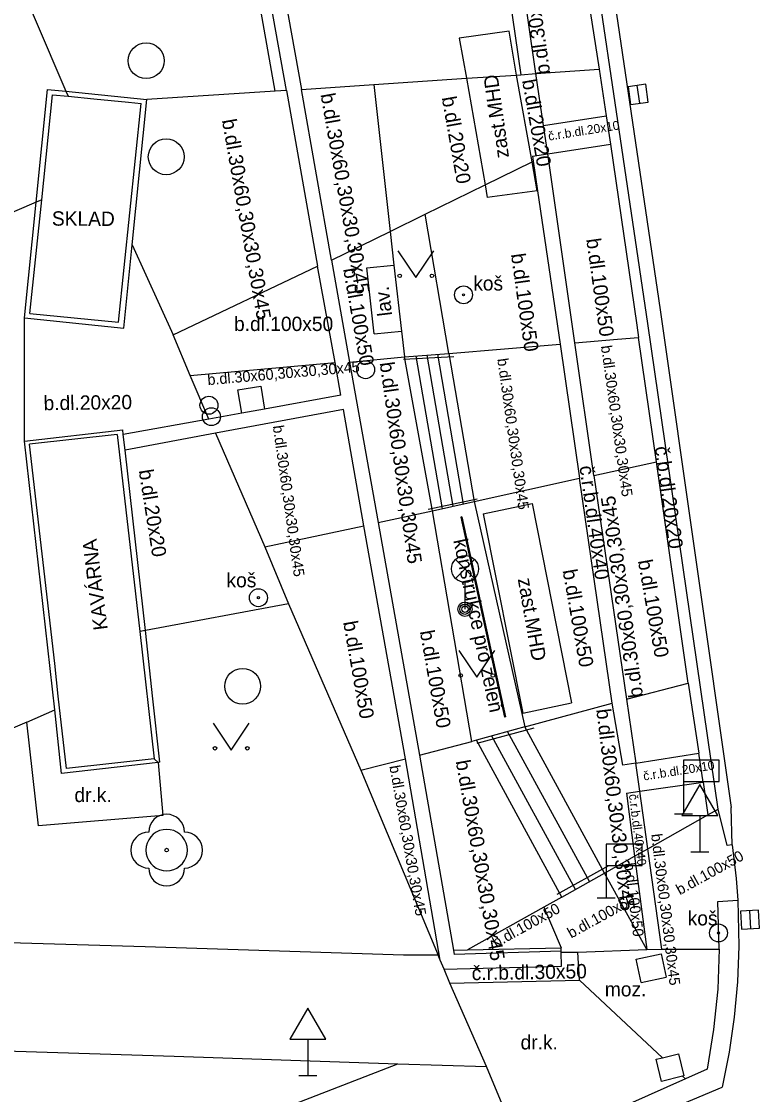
# Model space of a CAD drawing. Extents: x -600309 to -598967, y -1161267 to -1160292.
# Drawn here: x -599328.31 to -599307.73, y -1161205.45 to -1161175.51 of the extents above; entities that cross this region are included whole.
import ezdxf

# ---------------------------------------------------------------- set-up
doc = ezdxf.new("R2010")
doc.units = 0
for name, color, linetype in [('Level 1', 7, 'Continuous'), ('Level 10', 7, 'Continuous'), ('Level 11', 7, 'Continuous'), ('Level 22', 7, 'Continuous'), ('Level 24', 7, 'Continuous'), ('Level 25', 7, 'Continuous'), ('Level 26', 7, 'Continuous'), ('Level 27', 7, 'Continuous'), ('Level 28', 7, 'Continuous'), ('Level 33', 7, 'Continuous'), ('Level 34', 7, 'Continuous'), ('Level 36', 7, 'Continuous'), ('Level 40', 7, 'Continuous'), ('Level 41', 7, 'Continuous'), ('Level 42', 7, 'Continuous'), ('Level 5', 7, 'Continuous'), ('Level 53', 7, 'Continuous'), ('Level 6', 7, 'Continuous'), ('Level 9', 7, 'Continuous')]:
    doc.layers.add(name, color=color, linetype=linetype)

msp = doc.modelspace()

# ---------------------------------------------------------------- linework, layer by layer
at = {"layer": 'Level 1'}
for points in [[(-599322.27, -1161185.79), (-599321.63, -1161185.69)], [(-599322.16, -1161186.44), (-599322.27, -1161185.79)], [(-599321.63, -1161185.69), (-599321.53, -1161186.33)]]:
    msp.add_lwpolyline(points, dxfattribs=at)
at = {"layer": 'Level 10'}
for points in [[(-599312.69, -1161168.69), (-599310.5, -1161183.56)], [(-599310.5, -1161183.56), (-599308.52, -1161197.44)], [(-599308.49, -1161198.48), (-599308.52, -1161197.44)], [(-599308.49, -1161198.48), (-599308.38, -1161199.42), (-599308.33, -1161200.03), (-599308.3, -1161201.31)], [(-599308.3, -1161201.31), (-599308.34, -1161202.3), (-599308.43, -1161203.29), (-599308.57, -1161204.27), (-599308.77, -1161205.24)], [(-599314.14, -1161207.5), (-599308.77, -1161205.24)]]:
    msp.add_lwpolyline(points, dxfattribs=at)
at = {"layer": 'Level 11'}
for points in [[(-599316.3, -1161163.83), (-599315.66, -1161168.23), (-599314.38, -1161177)], [(-599320.92, -1161177.44), (-599323.21, -1161164.66)], [(-599322.81, -1161164.59), (-599321.8, -1161170.18), (-599320.5, -1161177.41)], [(-599321.23, -1161177.46), (-599323.44, -1161165.03)], [(-599313.64, -1161167.6), (-599312.2, -1161176.85)], [(-599313.96, -1161176.97), (-599315.24, -1161168.1)], [(-599310.84, -1161183.94), (-599313.08, -1161168.79)], [(-599329.59, -1161171.58), (-599327.07, -1161177.46)], [(-599314.71, -1161175.79), (-599316.1, -1161175.98)], [(-599314.5, -1161177.01), (-599314.71, -1161175.79)], [(-599316.1, -1161175.98), (-599315.9, -1161177.1)], [(-599320.5, -1161177.41), (-599318.48, -1161177.27), (-599315.9, -1161177.1)], [(-599315.9, -1161177.1), (-599314.5, -1161177.01)], [(-599315.9, -1161177.1), (-599315.38, -1161180.07)], [(-599314.5, -1161177.01), (-599314.38, -1161177)], [(-599314.07, -1161179.43), (-599314.5, -1161177.01)], [(-599314.38, -1161177), (-599313.96, -1161176.97), (-599312.2, -1161176.85)], [(-599313.75, -1161178.42), (-599313.96, -1161176.97)], [(-599312.2, -1161176.85), (-599312, -1161178.15)], [(-599319.66, -1161182.17), (-599320.5, -1161177.41)], [(-599318.48, -1161177.27), (-599318.03, -1161181.37)], [(-599327.07, -1161177.46), (-599327.01, -1161177.6)], [(-599321.23, -1161177.46), (-599324.81, -1161177.69)], [(-599320.92, -1161177.44), (-599321.23, -1161177.46)], [(-599320.92, -1161177.44), (-599320.05, -1161182.34)], [(-599313.75, -1161178.42), (-599312, -1161178.15)], [(-599312, -1161178.15), (-599311.88, -1161178.94)], [(-599313.63, -1161179.21), (-599313.75, -1161178.42)], [(-599314.06, -1161179.27), (-599313.63, -1161179.21)], [(-599313.63, -1161179.21), (-599311.88, -1161178.94)], [(-599312.35, -1161188.18), (-599312.88, -1161184.48), (-599313.63, -1161179.21)], [(-599311.88, -1161178.94), (-599311.15, -1161183.99)], [(-599315.38, -1161180.07), (-599314.07, -1161179.43)], [(-599314.07, -1161179.43), (-599314.04, -1161179.41)], [(-599313.93, -1161180.24), (-599314.07, -1161179.43)], [(-599314.06, -1161179.27), (-599314.04, -1161179.41), (-599313.92, -1161180.24), (-599313.29, -1161184.52), (-599312.75, -1161188.25)], [(-599317.05, -1161180.89), (-599315.38, -1161180.07)], [(-599315.38, -1161180.07), (-599315.32, -1161180.43)], [(-599313.92, -1161180.24), (-599313.93, -1161180.24), (-599315.32, -1161180.43)], [(-599327.9, -1161180.56), (-599339.73, -1161185.65)], [(-599327.74, -1161180.49), (-599327.9, -1161180.56)], [(-599318.03, -1161181.37), (-599317.05, -1161180.89)], [(-599316.39, -1161184.78), (-599317.05, -1161180.89)], [(-599319.66, -1161182.17), (-599318.03, -1161181.37)], [(-599318.03, -1161181.37), (-599317.92, -1161182.31), (-599317.71, -1161184.15), (-599317.63, -1161184.87)], [(-599325.22, -1161181.75), (-599324.08, -1161184.26)], [(-599319.66, -1161182.17), (-599319.16, -1161185.02)], [(-599324.08, -1161184.26), (-599320.05, -1161182.34)], [(-599319.56, -1161185.03), (-599320.05, -1161182.34)], [(-599328.22, -1161187.22), (-599328.22, -1161183.78)], [(-599311.15, -1161183.99), (-599311.1, -1161184.33)], [(-599308.88, -1161197.49), (-599310.84, -1161183.94)], [(-599323.6, -1161185.39), (-599324.08, -1161184.26)], [(-599316.39, -1161184.78), (-599313.29, -1161184.52)], [(-599312.88, -1161184.48), (-599311.69, -1161184.38)], [(-599311.69, -1161184.38), (-599311.1, -1161184.33)], [(-599309.72, -1161193.97), (-599310.6, -1161187.8), (-599311.1, -1161184.33)], [(-599319.16, -1161185.02), (-599317.63, -1161184.87)], [(-599317.63, -1161184.87), (-599316.39, -1161184.78)], [(-599316.85, -1161189.17), (-599317.63, -1161184.87)], [(-599317.31, -1161184.85), (-599316.58, -1161189.11)], [(-599317, -1161184.82), (-599316.28, -1161189.04)], [(-599316.71, -1161184.8), (-599315.99, -1161188.98)], [(-599316.39, -1161184.78), (-599315.68, -1161188.91)], [(-599323.6, -1161185.39), (-599319.56, -1161185.03)], [(-599319.4, -1161185.94), (-599319.56, -1161185.03)], [(-599319.16, -1161185.02), (-599318.36, -1161189.49)], [(-599323.08, -1161186.61), (-599323.6, -1161185.39)], [(-599319.4, -1161185.94), (-599321.53, -1161186.33), (-599322.16, -1161186.44), (-599323.08, -1161186.61), (-599325.47, -1161187.04)], [(-599319.33, -1161186.34), (-599322.9, -1161187), (-599325.42, -1161187.47)], [(-599318.76, -1161189.58), (-599319.33, -1161186.34)], [(-599322.9, -1161187), (-599321.52, -1161190.17)], [(-599312.35, -1161188.18), (-599310.6, -1161187.8)], [(-599312.35, -1161188.18), (-599311.44, -1161194.42), (-599311.18, -1161196.2)], [(-599315.68, -1161188.91), (-599312.75, -1161188.25)], [(-599311.84, -1161194.53), (-599312.75, -1161188.25)], [(-599316.85, -1161189.17), (-599315.68, -1161188.91)], [(-599315.68, -1161188.91), (-599314.27, -1161195.19)], [(-599315.43, -1161189.25), (-599314.07, -1161188.96)], [(-599314.07, -1161188.96), (-599312.97, -1161194.52)], [(-599318.36, -1161189.49), (-599316.85, -1161189.17)], [(-599315.75, -1161195.6), (-599316.85, -1161189.17)], [(-599315.43, -1161189.25), (-599314.33, -1161194.81)], [(-599321.52, -1161190.17), (-599318.76, -1161189.58)], [(-599317.6, -1161196.08), (-599318.76, -1161189.58)], [(-599318.36, -1161189.49), (-599317.21, -1161195.98)], [(-599321.52, -1161190.17), (-599320.86, -1161191.76)], [(-599320.86, -1161191.76), (-599324.85, -1161192.5)], [(-599320.86, -1161191.76), (-599318.84, -1161196.4)], [(-599324.85, -1161192.5), (-599325.01, -1161192.53)], [(-599311.44, -1161194.42), (-599309.72, -1161193.97)], [(-599309.72, -1161193.97), (-599309.42, -1161195.93)], [(-599328.16, -1161195.06), (-599327.38, -1161194.72)], [(-599314.33, -1161194.81), (-599312.97, -1161194.52)], [(-599314.27, -1161195.19), (-599311.84, -1161194.53)], [(-599311.54, -1161196.26), (-599311.84, -1161194.53)], [(-599328.16, -1161195.06), (-599334.56, -1161197.79)], [(-599327.83, -1161197.95), (-599328.16, -1161195.06)], [(-599314.27, -1161195.19), (-599315.62, -1161195.56)], [(-599312.47, -1161199.51), (-599314.75, -1161195.32)], [(-599312.05, -1161199.27), (-599314.27, -1161195.19)], [(-599317.21, -1161195.98), (-599315.75, -1161195.6)], [(-599315.62, -1161195.56), (-599315.75, -1161195.6)], [(-599313.24, -1161199.94), (-599315.62, -1161195.56)], [(-599312.86, -1161199.73), (-599315.19, -1161195.45)], [(-599317.21, -1161195.98), (-599316.26, -1161201.42)], [(-599311.18, -1161196.2), (-599309.42, -1161195.93)], [(-599309.3, -1161196.73), (-599309.42, -1161195.93)], [(-599324.5, -1161196.19), (-599324.61, -1161196.08)], [(-599324.5, -1161196.19), (-599324.37, -1161197.66)], [(-599318.84, -1161196.4), (-599317.6, -1161196.08)], [(-599316.63, -1161201.7), (-599317.6, -1161196.08)], [(-599311.18, -1161196.2), (-599311.54, -1161196.26)], [(-599311.06, -1161196.99), (-599311.18, -1161196.2)], [(-599318.84, -1161196.4), (-599316.69, -1161201.56)], [(-599311.06, -1161196.99), (-599309.3, -1161196.73)], [(-599309.3, -1161196.73), (-599309.17, -1161197.65)], [(-599311.44, -1161197.04), (-599311.06, -1161196.99)], [(-599311.44, -1161197.04), (-599311.21, -1161198.8)], [(-599310.84, -1161198.59), (-599311.06, -1161196.99)], [(-599324.37, -1161197.66), (-599327.83, -1161197.95)], [(-599310.84, -1161198.59), (-599309.17, -1161197.65)], [(-599309.17, -1161197.65), (-599308.88, -1161197.49)], [(-599308.63, -1161198.5), (-599308.88, -1161197.49)], [(-599323.6822, -1161198.63), (-599323.691, -1161198.5297), (-599323.717, -1161198.4324), (-599323.7596, -1161198.3411), (-599323.8174, -1161198.2586), (-599323.8886, -1161198.1874), (-599323.9711, -1161198.1296), (-599324.0624, -1161198.087), (-599324.1597, -1161198.061), (-599324.26, -1161198.0522), (-599324.3603, -1161198.061), (-599324.4576, -1161198.087), (-599324.5489, -1161198.1296), (-599324.6314, -1161198.1874), (-599324.7026, -1161198.2586), (-599324.7604, -1161198.3411), (-599324.803, -1161198.4324), (-599324.829, -1161198.5297), (-599324.8378, -1161198.63), (-599324.829, -1161198.7303), (-599324.803, -1161198.8276), (-599324.7604, -1161198.9189), (-599324.7026, -1161199.0014), (-599324.6314, -1161199.0726), (-599324.5489, -1161199.1304), (-599324.4576, -1161199.173), (-599324.3603, -1161199.199), (-599324.26, -1161199.2078), (-599324.1597, -1161199.199), (-599324.0624, -1161199.173), (-599323.9711, -1161199.1304), (-599323.8886, -1161199.0726), (-599323.8174, -1161199.0014), (-599323.7596, -1161198.9189), (-599323.717, -1161198.8276), (-599323.691, -1161198.7303), (-599323.6822, -1161198.63)], [(-599311.21, -1161198.8), (-599310.84, -1161198.59)], [(-599310.45, -1161201.39), (-599310.84, -1161198.59)], [(-599308.49, -1161198.48), (-599308.63, -1161198.5)], [(-599312.05, -1161199.27), (-599311.21, -1161198.8)], [(-599311.21, -1161198.8), (-599310.87, -1161201.4)], [(-599313.24, -1161199.94), (-599312.05, -1161199.27)], [(-599310.87, -1161201.4), (-599312.05, -1161199.27)], [(-599313.24, -1161199.94), (-599313.74, -1161200.22), (-599315.87, -1161201.41)], [(-599308.89, -1161200.06), (-599308.33, -1161200.03)], [(-599308.85, -1161201.39), (-599308.89, -1161200.06)], [(-599313.74, -1161200.22), (-599313.26, -1161201.36)], [(-599324.86, -1161201.33), (-599336.88, -1161200.97)], [(-599317.65, -1161201.56), (-599324.86, -1161201.33)], [(-599316.69, -1161201.56), (-599317.65, -1161201.56)], [(-599316.36, -1161202.34), (-599316.52, -1161201.95), (-599316.63, -1161201.7), (-599316.69, -1161201.56)], [(-599313.25, -1161201.87), (-599313.26, -1161201.48), (-599313.26, -1161201.45)], [(-599313.26, -1161201.48), (-599312.79, -1161201.48)], [(-599312.79, -1161201.48), (-599310.87, -1161201.4)], [(-599312.75, -1161202.26), (-599312.79, -1161201.48)], [(-599310.87, -1161201.4), (-599310.45, -1161201.39)], [(-599310.45, -1161201.39), (-599308.85, -1161201.39)], [(-599308.85, -1161201.39), (-599308.89, -1161202.51), (-599309.01, -1161203.63), (-599309.19, -1161204.74)], [(-599316.52, -1161201.95), (-599313.25, -1161201.87)], [(-599316.36, -1161202.34), (-599312.75, -1161202.26)], [(-599310.43, -1161204.42), (-599312.75, -1161202.26)], [(-599315.34, -1161204.67), (-599316.36, -1161202.34)], [(-599336.45, -1161203.99), (-599324.05, -1161204.38)], [(-599324.05, -1161204.38), (-599317.81, -1161204.59), (-599315.34, -1161204.67)], [(-599323.9, -1161206.95), (-599317.81, -1161204.59)], [(-599314.37, -1161206.99), (-599315.34, -1161204.67)], [(-599309.19, -1161204.74), (-599309.79, -1161205.01), (-599311.35, -1161205.71)], [(-599309.79, -1161205.01), (-599309.87, -1161204.94)]]:
    msp.add_lwpolyline(points, dxfattribs=at)
at = {"layer": 'Level 22'}
msp.add_circle((-599324.26, -1161198.63), 0.05, dxfattribs=at)
for centre, start, end in [((-599324.26, -1161198.13), 0, 180), ((-599324.76, -1161198.63), 90, 270), ((-599323.76, -1161198.63), 270, 90), ((-599324.26, -1161199.13), 180, 0)]:
    msp.add_arc(centre, 0.5, start, end, dxfattribs=at)
at = {"layer": 'Level 24'}
for points in [[(-599327.9, -1161180.56), (-599327.58, -1161177.41)], [(-599327.58, -1161177.41), (-599327.07, -1161177.46)], [(-599327.07, -1161177.46), (-599324.81, -1161177.69)], [(-599325.45, -1161184.07), (-599325.22, -1161181.75), (-599324.81, -1161177.69)], [(-599328.22, -1161183.78), (-599327.9, -1161180.56)], [(-599328.22, -1161183.78), (-599325.45, -1161184.07)], [(-599328.22, -1161187.22), (-599325.48, -1161186.91)], [(-599324.85, -1161192.5), (-599325.42, -1161187.47), (-599325.47, -1161187.04), (-599325.48, -1161186.91)], [(-599327.38, -1161194.72), (-599328.22, -1161187.22)], [(-599324.64, -1161194.41), (-599324.85, -1161192.5)], [(-599324.45, -1161196.18), (-599324.64, -1161194.41)], [(-599327.19, -1161196.49), (-599327.38, -1161194.72)], [(-599324.45, -1161196.18), (-599324.5, -1161196.19), (-599327.19, -1161196.49)], [(-599316.26, -1161201.42), (-599315.87, -1161201.41), (-599313.26, -1161201.36)], [(-599313.26, -1161201.45), (-599313.26, -1161201.36)], [(-599316.26, -1161201.42), (-599316.24, -1161201.54)], [(-599313.26, -1161201.45), (-599316.24, -1161201.54)]]:
    msp.add_lwpolyline(points, dxfattribs=at)
at = {"layer": 'Level 25'}
for points in [[(-599316.03, -1161189.33), (-599316.06, -1161189.34), (-599314.84, -1161194.92)], [(-599316.03, -1161189.33), (-599314.81, -1161194.91)], [(-599314.81, -1161194.91), (-599314.84, -1161194.92)]]:
    msp.add_lwpolyline(points, dxfattribs=at)
for centre, radius in [((-599315.98, -1161183.14), 0.25), ((-599315.98, -1161183.14), 0.0303), ((-599321.7, -1161191.59), 0.25), ((-599321.7, -1161191.59), 0.0303), ((-599308.87, -1161200.94), 0.25), ((-599308.87, -1161200.94), 0.0303)]:
    msp.add_circle(centre, radius, dxfattribs=at)
at = {"layer": 'Level 26'}
for points in [[(-599311.17, -1161201.67), (-599310.47, -1161201.52)], [(-599311.03, -1161202.32), (-599311.17, -1161201.67)], [(-599310.47, -1161201.52), (-599310.33, -1161202.17)], [(-599311.03, -1161202.32), (-599310.33, -1161202.17)], [(-599310.61, -1161204.46), (-599310.43, -1161204.42), (-599309.99, -1161204.31)], [(-599309.99, -1161204.31), (-599309.84, -1161204.93)], [(-599310.46, -1161205.08), (-599310.61, -1161204.46)], [(-599309.84, -1161204.93), (-599309.87, -1161204.94), (-599310.46, -1161205.08)]]:
    msp.add_lwpolyline(points, dxfattribs=at)
at = {"layer": 'Level 27'}
for p, q in [((-599311.1438, -1161177.3023), (-599311.0762, -1161177.7977)), ((-599308.0042, -1161200.3204), (-599307.9758, -1161200.8196))]:
    msp.add_line(p, q, dxfattribs=at)
for points in [[(-599311.3915, -1161177.3361), (-599311.3239, -1161177.8315), (-599310.8285, -1161177.7639), (-599310.8961, -1161177.2685)], [(-599308.2538, -1161200.3346), (-599308.2254, -1161200.8338), (-599307.7262, -1161200.8054), (-599307.7546, -1161200.3062)]]:
    msp.add_lwpolyline(points, close=True, dxfattribs=at)
for centre in [(-599324.83, -1161176.61), (-599324.27, -1161179.29), (-599322.14, -1161194.06)]:
    msp.add_circle(centre, 0.5, dxfattribs=at)
at = {"layer": 'Level 28'}
for centre in [(-599318.71, -1161185.23), (-599323.08, -1161186.22), (-599323.01, -1161186.54)]:
    msp.add_circle(centre, 0.25, dxfattribs=at)
at = {"layer": 'Level 33'}
for p, q in [((-599316.205, -1161191.05), (-599315.675, -1161190.52)), ((-599316.205, -1161190.52), (-599315.675, -1161191.05)), ((-599315.94, -1161191.16), (-599315.94, -1161191.91))]:
    msp.add_line(p, q, dxfattribs=at)
for centre, radius in [((-599315.94, -1161190.785), 0.375), ((-599315.94, -1161191.91), 0.2), ((-599315.94, -1161191.91), 0.1445), ((-599315.94, -1161191.91), 0.0876)]:
    msp.add_circle(centre, radius, dxfattribs=at)
at = {"layer": 'Level 34'}
for p, q in [((-599309.85, -1161196.72), (-599309.85, -1161197.62)), ((-599310.1, -1161197.62), (-599309.6, -1161197.62)), ((-599309.39, -1161197.662), (-599309.39, -1161198.68)), ((-599309.64, -1161198.68), (-599309.14, -1161198.68)), ((-599312, -1161199.06), (-599312, -1161199.96)), ((-599312.25, -1161199.96), (-599311.75, -1161199.96)), ((-599320.32, -1161203.902), (-599320.32, -1161204.92)), ((-599320.57, -1161204.92), (-599320.07, -1161204.92))]:
    msp.add_line(p, q, dxfattribs=at)
for points in [[(-599309.85, -1161196.72), (-599308.85, -1161196.72), (-599308.85, -1161196.12), (-599309.85, -1161196.12)], [(-599309.89, -1161197.662), (-599308.89, -1161197.662), (-599309.39, -1161196.796)], [(-599312, -1161199.06), (-599311, -1161199.06), (-599311, -1161198.46), (-599312, -1161198.46)], [(-599320.82, -1161203.902), (-599319.82, -1161203.902), (-599320.32, -1161203.036)]]:
    msp.add_lwpolyline(points, close=True, dxfattribs=at)
at = {"layer": 'Level 36'}
for points in [[(-599317.81, -1161181.91), (-599317.31, -1161182.66), (-599316.81, -1161181.91)], [(-599316.11, -1161193.06), (-599315.61, -1161193.81), (-599315.11, -1161193.06)], [(-599322.96, -1161195.09), (-599322.46, -1161195.84), (-599321.96, -1161195.09)]]:
    msp.add_lwpolyline(points, dxfattribs=at)
for centre in [(-599317.7602, -1161182.6098), (-599316.8608, -1161182.6098), (-599316.0602, -1161193.7598), (-599315.1608, -1161193.7598), (-599322.9102, -1161195.7898), (-599322.0108, -1161195.7898)]:
    msp.add_circle(centre, 0.05, dxfattribs=at)
at = {"layer": 'Level 5'}
for points in [[(-599328.07, -1161183.66), (-599327.74, -1161180.49), (-599327.44, -1161177.56)], [(-599327.44, -1161177.56), (-599327.01, -1161177.6), (-599326.29, -1161177.67)], [(-599325.6, -1161183.9), (-599324.97, -1161177.8)], [(-599325.32, -1161177.77), (-599324.97, -1161177.8)], [(-599328.07, -1161183.66), (-599325.6, -1161183.9)], [(-599325.64, -1161187.04), (-599328.08, -1161187.31)], [(-599325.64, -1161187.04), (-599325.01, -1161192.53), (-599324.61, -1161196.08)], [(-599327.38, -1161193.42), (-599328.08, -1161187.31)], [(-599327.05, -1161196.35), (-599327.28, -1161194.34)], [(-599324.61, -1161196.08), (-599327.05, -1161196.35)]]:
    msp.add_lwpolyline(points, dxfattribs=at)
at = {"layer": 'Level 53'}
for points in [[(-599318.68, -1161182.39), (-599317.92, -1161182.31)], [(-599318.47, -1161184.23), (-599318.68, -1161182.39)], [(-599318.47, -1161184.23), (-599317.71, -1161184.15)]]:
    msp.add_lwpolyline(points, dxfattribs=at)
at = {"layer": 'Level 6'}
for points in [[(-599326.29, -1161177.67), (-599325.32, -1161177.77)], [(-599327.28, -1161194.34), (-599327.38, -1161193.42)]]:
    msp.add_lwpolyline(points, dxfattribs=at)
at = {"layer": 'Level 9'}
for points in [[(-599316.25, -1161184.87), (-599317.65, -1161184.94)], [(-599315.6, -1161188.84), (-599316.97, -1161189.13)], [(-599314.02, -1161195.23), (-599315.61, -1161195.66)], [(-599311.94, -1161199.07), (-599313.38, -1161199.87)]]:
    msp.add_lwpolyline(points, dxfattribs=at)

# ---------------------------------------------------------------- texts
at = {"layer": 'Level 40'}
for s, height, rotation, p in [('b.dl.30x60,30x30,30x45', 0.39999, 98, (-599313.56, -1161176.97)), ('b.dl.20x20', 0.39999, 280, (-599314.35, -1161177.16)), ('b.dl.30x60,30x30,30x45', 0.39999, 280, (-599319.97, -1161177.55)), ('b.dl.20x20', 0.39999, 280, (-599316.59, -1161177.64)), ('b.dl.30x60,30x30,30x45', 0.39999, 280, (-599322.72, -1161178.27)), ('č.r.b.dl.20x10', 0.25, 9, (-599313.6, -1161178.84)), ('b.dl.100x50', 0.39999, 278, (-599312.56, -1161181.59)), ('b.dl.100x50', 0.39999, 278, (-599314.66, -1161182.01)), ('b.dl.100x50', 0.39999, 280, (-599319.34, -1161182.42)), ('b.dl.100x50', 0.39999, 359.99885, (-599322.38, -1161184.15)), ('b.dl.30x60,30x30,30x45', 0.3, 278, (-599312.15, -1161184.57)), ('b.dl.30x60,30x30,30x45', 0.3, 278, (-599315.04, -1161184.93)), ('b.dl.30x60,30x30,30x45', 0.3, 5, (-599323.11, -1161185.66)), ('b.dl.30x60,30x30,30x45', 0.39999, 278, (-599318.32, -1161185.04)), ('b.dl.20x20', 0.39999, 0.67929, (-599327.69, -1161186.36)), ('b.dl.30x60,30x30,30x45', 0.3, 278, (-599321.3, -1161186.8)), ('č.b.dl.20x20', 0.39999, 278, (-599310.65, -1161187.39)), ('b.dl.20x20', 0.39999, 279.03193, (-599325.04, -1161188.04)), ('č.r.b.dl.40x40', 0.39999, 278, (-599312.75, -1161187.93)), ('b.dl.30x60,30x30,30x45', 0.39999, 98, (-599310.97, -1161194.35)), ('b.dl.100x50', 0.39999, 280, (-599311.12, -1161190.56)), ('b.dl.100x50', 0.39999, 280, (-599313.22, -1161190.83)), ('b.dl.100x50', 0.39999, 280, (-599319.34, -1161192.27)), ('b.dl.100x50', 0.39999, 280, (-599317.2, -1161192.53)), ('b.dl.30x60,30x30,30x45', 0.39999, 277, (-599312.28, -1161194.71)), ('b.dl.30x60,30x30,30x45', 0.3, 280, (-599318.05, -1161196.29)), ('b.dl.30x60,30x30,30x45', 0.39999, 280, (-599316.2, -1161196.15)), ('č.r.b.dl.20x10', 0.25, 9, (-599310.95, -1161196.69)), ('č.r.b.dl.40x40', 0.25, 277, (-599311.37, -1161197.08)), ('b.dl.30x60,30x30,30x45', 0.3, 277, (-599310.75, -1161198.19)), ('b.dl.100x50', 0.3, 29, (-599309.95, -1161199.89)), ('b.dl.100x50', 0.3, 277, (-599311.5, -1161199)), ('b.dl.100x50', 0.3, 29, (-599312.98, -1161201.1)), ('b.dl.100x50', 0.3, 29, (-599315.07, -1161201.36)), ('b.dl.100x50', 0.3, 29, (-599315.07, -1161201.36)), ('č.r.b.dl.30x50', 0.39999, 1, (-599315.75, -1161202.26))]:
    msp.add_text(s, height=height, rotation=rotation, dxfattribs=at).set_placement(p)
for s, p in [('dr.k.', (-599326.83, -1161197.29)), ('moz.', (-599312.04, -1161202.71)), ('dr.k.', (-599314.39, -1161204.19))]:
    msp.add_text(s, height=0.39999, dxfattribs=at).set_placement(p)
at = {"layer": 'Level 41'}
for s, rotation, p in [('zast.MHD', 97.8562, (-599314.71, -1161179.3)), ('SKLAD', 359.66917, (-599327.46, -1161181.21)), ('KAVÁRNA', 97.06505, (-599325.9, -1161192.47)), ('zast.MHD', 280, (-599314.47, -1161191.07))]:
    msp.add_text(s, height=0.39999, rotation=rotation, dxfattribs=at).set_placement(p)
at = {"layer": 'Level 42'}
for p in [(-599315.71, -1161183.02), (-599322.59, -1161191.3), (-599309.73, -1161200.73)]:
    msp.add_text('koš', height=0.39999, dxfattribs=at).set_placement(p)
for s, rotation, p in [('lav.', 96.94046, (-599317.97, -1161183.71)), ('konstrukce pro zeleň', 282, (-599316.27, -1161189.99))]:
    msp.add_text(s, height=0.39999, rotation=rotation, dxfattribs=at).set_placement(p)

doc.saveas('drawing.dxf')
